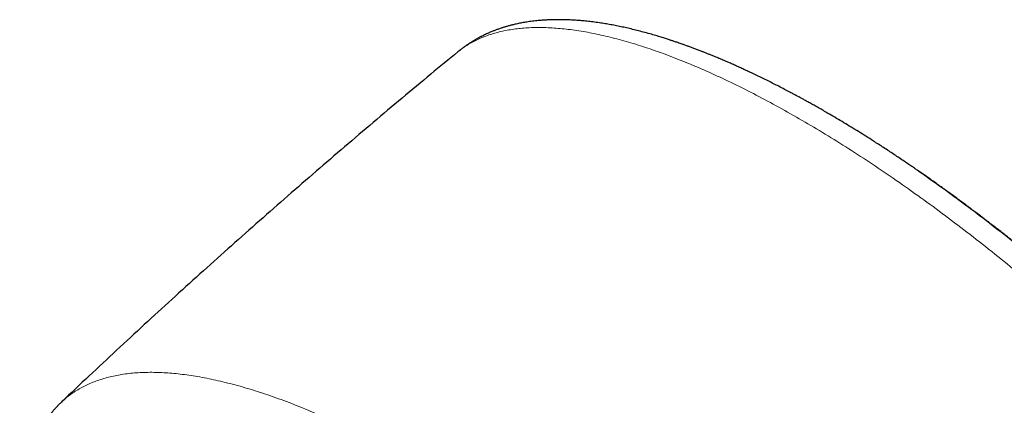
# Model space of a CAD drawing. Header units: millimetres. Extents: x 8 to 969, y 12 to 960.
# Tile 331 of 349: x 759 to 803, y 523 to 540. Entities that reach past the tile are written whole.
import ezdxf

# ---------------------------------------------------------------- set-up
doc = ezdxf.new("R2010")
doc.units = ezdxf.units.MM

msp = doc.modelspace()

# ---------------------------------------------------------------- linework, layer by layer
at = {"color": 7, "linetype": 'Continuous', "lineweight": 30}
for p, q in [((778.446, 538.737), (778.436, 538.728)), ((760.768, 523.1), (760.772, 523.103))]:
    msp.add_line(p, q, dxfattribs=at)
for points, knots in [([(798.957, 533.432), (798.915, 533.462), (798.821, 533.526), (798.669, 533.631), (798.49, 533.752), (798.285, 533.891), (798.073, 534.033), (797.857, 534.176), (797.643, 534.318), (797.42, 534.464), (797.193, 534.61), (796.82, 534.85), (796.303, 535.175), (795.649, 535.575), (795.146, 535.873), (794.79, 536.08), (794.578, 536.202), (794.372, 536.318), (794.181, 536.426), (794.012, 536.519), (793.868, 536.599), (793.748, 536.664), (793.65, 536.717), (793.58, 536.755), (793.534, 536.78), (793.501, 536.798), (793.461, 536.819), (793.406, 536.849), (793.331, 536.889), (793.195, 536.961), (792.997, 537.065), (792.753, 537.191), (792.509, 537.316), (792.269, 537.436), (792.022, 537.558), (791.774, 537.679), (791.545, 537.787), (791.336, 537.886), (791.146, 537.974), (790.957, 538.06), (790.772, 538.143), (790.6, 538.219), (790.448, 538.285), (790.32, 538.34), (790.219, 538.384), (790.139, 538.417), (790.07, 538.446), (789.994, 538.478), (789.903, 538.516), (789.796, 538.56), (789.673, 538.61), (789.543, 538.662), (789.411, 538.715), (789.271, 538.769), (789.123, 538.826), (788.968, 538.885), (788.818, 538.94), (788.673, 538.994), (788.535, 539.043), (788.409, 539.088), (788.299, 539.126), (788.206, 539.158), (788.126, 539.185), (788.059, 539.208), (787.999, 539.228), (787.938, 539.248), (787.867, 539.271), (787.785, 539.298), (787.695, 539.326), (787.601, 539.356), (787.455, 539.402), (787.256, 539.462), (786.99, 539.539), (786.713, 539.615), (786.432, 539.688), (786.162, 539.754), (785.901, 539.814), (785.644, 539.869), (785.43, 539.912), (785.258, 539.944), (785.129, 539.967), (785.004, 539.988), (784.878, 540.008), (784.748, 540.028), (784.609, 540.048), (784.468, 540.066), (784.328, 540.084), (784.196, 540.098), (784.073, 540.111), (783.957, 540.122), (783.849, 540.131), (783.741, 540.139), (783.629, 540.147), (783.508, 540.154), (783.38, 540.16), (783.247, 540.164), (783.114, 540.167), (782.984, 540.169), (782.858, 540.169), (782.736, 540.167), (782.624, 540.165), (782.524, 540.161), (782.432, 540.157), (782.345, 540.152), (782.251, 540.146), (782.145, 540.138), (782.023, 540.128), (781.895, 540.115), (781.765, 540.099), (781.638, 540.082), (781.519, 540.065), (781.407, 540.046), (781.3, 540.027), (781.196, 540.007), (781.093, 539.986), (781, 539.965), (780.917, 539.946), (780.842, 539.927), (780.767, 539.908), (780.697, 539.889), (780.633, 539.871), (780.577, 539.854), (780.522, 539.838), (780.466, 539.821), (780.402, 539.8), (780.332, 539.777), (780.257, 539.751), (780.185, 539.725), (780.119, 539.701), (780.057, 539.677), (779.992, 539.651), (779.921, 539.622), (779.841, 539.588), (779.756, 539.551), (779.671, 539.511), (779.591, 539.473), (779.525, 539.44), (779.468, 539.411), (779.411, 539.381), (779.35, 539.348), (779.289, 539.314), (779.235, 539.283), (779.186, 539.254), (779.139, 539.226), (779.086, 539.194), (779.027, 539.157), (778.967, 539.118), (778.909, 539.08), (778.856, 539.044), (778.806, 539.01), (778.755, 538.973), (778.699, 538.933), (778.642, 538.891), (778.585, 538.847), (778.518, 538.795), (778.468, 538.754), (778.44, 538.732)], [0, 0, 0, 0, 0.004713, 0.010488, 0.017328, 0.025237, 0.034217, 0.042025, 0.050494, 0.059455, 0.068421, 0.077359, 0.103804, 0.130014, 0.155989, 0.164665, 0.173314, 0.181915, 0.189842, 0.196799, 0.20269, 0.207647, 0.211668, 0.214755, 0.216294, 0.217426, 0.218899, 0.221189, 0.224295, 0.228158, 0.238123, 0.248926, 0.258466, 0.268576, 0.279047, 0.289491, 0.2999, 0.308053, 0.316184, 0.324293, 0.332379, 0.340212, 0.346659, 0.352228, 0.356918, 0.359987, 0.362647, 0.366057, 0.369964, 0.374685, 0.380219, 0.386197, 0.392064, 0.397814, 0.404965, 0.411926, 0.418699, 0.425282, 0.431671, 0.437551, 0.44246, 0.446754, 0.450432, 0.453494, 0.456075, 0.458717, 0.462005, 0.465924, 0.47015, 0.474558, 0.479148, 0.490685, 0.50273, 0.516938, 0.530489, 0.543596, 0.556409, 0.569092, 0.581933, 0.588688, 0.595244, 0.601598, 0.607902, 0.614678, 0.621836, 0.629472, 0.636927, 0.643887, 0.650465, 0.6566, 0.662382, 0.667966, 0.674055, 0.680613, 0.687699, 0.695074, 0.702702, 0.709729, 0.716959, 0.724017, 0.730433, 0.736206, 0.741335, 0.746242, 0.751308, 0.757753, 0.764909, 0.772787, 0.780674, 0.788227, 0.795473, 0.802142, 0.80867, 0.81506, 0.821314, 0.82786, 0.8323, 0.837008, 0.841908, 0.846441, 0.8505, 0.854082, 0.85725, 0.86092, 0.864904, 0.869541, 0.874643, 0.879416, 0.883768, 0.887729, 0.891468, 0.896671, 0.90184, 0.907527, 0.913668, 0.919187, 0.923754, 0.927045, 0.930933, 0.935414, 0.939785, 0.94356, 0.946739, 0.949837, 0.953528, 0.957814, 0.962387, 0.966523, 0.97019, 0.97351, 0.977007, 0.981121, 0.985331, 0.98957, 0.994352, 1, 1, 1, 1]), ([(778.436, 538.729), (778.037, 538.4), (777.206, 537.716), (775.951, 536.668), (774.67, 535.588), (773.393, 534.5), (772.123, 533.407), (770.857, 532.306), (769.598, 531.199), (768.343, 530.086), (767.095, 528.966), (765.852, 527.84), (764.614, 526.708), (763.383, 525.569), (762.157, 524.423), (761.285, 523.602), (760.822, 523.16), (760.764, 523.105)], [0, 0, 0, 0, 0.065795, 0.136865, 0.207938, 0.279012, 0.350088, 0.421164, 0.492242, 0.56332, 0.634398, 0.705476, 0.776553, 0.847629, 0.918705, 0.98978, 1, 1, 1, 1]), ([(798.952, 533.437), (798.964, 533.428), (799.327, 533.183), (800.04, 532.673), (801.089, 531.907), (802.136, 531.111), (803.184, 530.288), (804.238, 529.433), (805.296, 528.546), (806.354, 527.63), (807.406, 526.69), (808.449, 525.729), (809.475, 524.755), (810.482, 523.77), (811.469, 522.776), (812.439, 521.769), (813.398, 520.745), (814.342, 519.704), (815.269, 518.65), (816.172, 517.591), (817.049, 516.528), (817.893, 515.47), (818.704, 514.419), (819.479, 513.377), (820.061, 512.572), (820.374, 512.118), (820.45, 512.007)], [0, 0, 0, 0, 0.001622, 0.046755, 0.091081, 0.135408, 0.179735, 0.224061, 0.269194, 0.314326, 0.359459, 0.404591, 0.449724, 0.494051, 0.538378, 0.582704, 0.627031, 0.672163, 0.717296, 0.762428, 0.807561, 0.852694, 0.89702, 0.941347, 0.985674, 1, 1, 1, 1]), ([(810.62, 523.641), (810.484, 523.776), (810.293, 523.966), (810.009, 524.244), (809.767, 524.481), (809.477, 524.761), (809.171, 525.055), (808.848, 525.362), (808.513, 525.677), (808.168, 525.998), (807.815, 526.324), (807.455, 526.652), (807.089, 526.982), (806.718, 527.313), (806.343, 527.644), (805.965, 527.975), (805.582, 528.305), (805.197, 528.633), (804.809, 528.96), (804.419, 529.285), (804.026, 529.609), (803.632, 529.929), (803.236, 530.247), (802.838, 530.563), (802.44, 530.875), (802.04, 531.184), (801.639, 531.49), (801.238, 531.793), (800.836, 532.091), (800.433, 532.387), (800.031, 532.678), (799.628, 532.965), (799.271, 533.216), (799.05, 533.369), (798.962, 533.43)], [0, 0, 0, 0, 0.036798, 0.051581, 0.076146, 0.101651, 0.129017, 0.157589, 0.187106, 0.217358, 0.248195, 0.279505, 0.311204, 0.343228, 0.375525, 0.408053, 0.440781, 0.473681, 0.50673, 0.539908, 0.573199, 0.606591, 0.64007, 0.673625, 0.707248, 0.74093, 0.774663, 0.808442, 0.84226, 0.876111, 0.909991, 0.943894, 0.977818, 1, 1, 1, 1]), ([(760.768, 523.108), (760.748, 523.088), (760.711, 523.053), (760.662, 523.005), (760.625, 522.968), (760.599, 522.941), (760.579, 522.92), (760.557, 522.897), (760.528, 522.867), (760.492, 522.828), (760.454, 522.786), (760.418, 522.746), (760.388, 522.712), (760.362, 522.681), (760.336, 522.651), (760.289, 522.595), (760.221, 522.512), (760.138, 522.405), (760.067, 522.308), (760.005, 522.221), (759.951, 522.141), (759.895, 522.055), (759.837, 521.962), (759.778, 521.865), (759.722, 521.766), (759.666, 521.663), (759.61, 521.556), (759.556, 521.445), (759.505, 521.336), (759.46, 521.234), (759.42, 521.137), (759.383, 521.047), (759.35, 520.96), (759.318, 520.87), (759.284, 520.774), (759.25, 520.669), (759.215, 520.557), (759.18, 520.433), (759.145, 520.303), (759.113, 520.17), (759.084, 520.041), (759.06, 519.925), (759.04, 519.82), (759.025, 519.732), (759.011, 519.647), (758.999, 519.57), (758.989, 519.498), (758.979, 519.428), (758.97, 519.351), (758.96, 519.264), (758.95, 519.167), (758.94, 519.063), (758.932, 518.955), (758.925, 518.847), (758.915, 518.673), (758.908, 518.436), (758.907, 518.137), (758.915, 517.845), (758.929, 517.556), (758.949, 517.295), (758.971, 517.064), (758.993, 516.864), (759.018, 516.662), (759.047, 516.455), (759.081, 516.235), (759.117, 516.025), (759.153, 515.829), (759.186, 515.656), (759.222, 515.482), (759.258, 515.312), (759.296, 515.144), (759.334, 514.982), (759.366, 514.848), (759.392, 514.746), (759.409, 514.677), (759.425, 514.617), (759.439, 514.564), (759.453, 514.508), (759.471, 514.442), (759.492, 514.363), (759.518, 514.27), (759.546, 514.168), (759.577, 514.058), (759.61, 513.946), (759.643, 513.834), (759.704, 513.631), (759.796, 513.338), (759.922, 512.958), (760.032, 512.641), (760.123, 512.388), (760.192, 512.201), (760.257, 512.028), (760.317, 511.872), (760.372, 511.732), (760.42, 511.61), (760.459, 511.512), (760.49, 511.434), (760.515, 511.373), (760.539, 511.313), (760.567, 511.246), (760.6, 511.165), (760.64, 511.069), (760.69, 510.95), (760.751, 510.806), (760.825, 510.634), (760.91, 510.441), (761.002, 510.233), (761.1, 510.018), (761.241, 509.711), (761.427, 509.317), (761.654, 508.85), (761.875, 508.411), (762.088, 507.999), (762.298, 507.6), (762.507, 507.214), (762.714, 506.839), (762.919, 506.474), (763.121, 506.122), (763.281, 505.847), (763.396, 505.652), (763.462, 505.54), (763.517, 505.447), (763.561, 505.374), (763.594, 505.319), (763.622, 505.271), (763.653, 505.221), (763.691, 505.158), (763.741, 505.075), (763.804, 504.971), (763.881, 504.845), (763.965, 504.709), (764.053, 504.565), (764.146, 504.417), (764.284, 504.196), (764.474, 503.895), (764.722, 503.509), (764.989, 503.1), (765.277, 502.667), (765.584, 502.211), (765.932, 501.705), (766.314, 501.159), (766.725, 500.584), (767.138, 500.017), (767.574, 499.43), (768.031, 498.825), (768.511, 498.203), (768.99, 497.593), (769.467, 496.997), (769.99, 496.356), (770.563, 495.665), (771.193, 494.923), (771.802, 494.22), (772.389, 493.555), (772.951, 492.93), (773.52, 492.308), (774.096, 491.689), (774.681, 491.072), (775.278, 490.452), (775.889, 489.828), (776.483, 489.234), (777.055, 488.669), (777.605, 488.136), (778.166, 487.599), (778.738, 487.061), (779.32, 486.521), (779.864, 486.025), (780.359, 485.58), (780.797, 485.192), (781.216, 484.824), (781.617, 484.476), (782, 484.148), (782.364, 483.839), (782.71, 483.549), (783.037, 483.277), (783.352, 483.017), (783.662, 482.764), (783.975, 482.511), (784.287, 482.261), (784.598, 482.014), (784.907, 481.77), (785.221, 481.526), (785.541, 481.279), (785.85, 481.043), (786.154, 480.813), (786.457, 480.586), (786.779, 480.347), (787.12, 480.096), (787.478, 479.836), (787.853, 479.567), (788.244, 479.29), (788.653, 479.005), (789.05, 478.732), (789.431, 478.473), (789.788, 478.234), (790.138, 478.003), (790.472, 477.785), (790.786, 477.583), (791.081, 477.395), (791.358, 477.222), (791.617, 477.06), (791.84, 476.924), (792.028, 476.809), (792.183, 476.715), (792.323, 476.631), (792.44, 476.561), (792.525, 476.511), (792.582, 476.477), (792.619, 476.455), (792.654, 476.434), (792.697, 476.409), (792.751, 476.378), (792.823, 476.335), (792.914, 476.282), (793.027, 476.216), (793.157, 476.141), (793.297, 476.061), (793.588, 475.895), (794.029, 475.648), (794.619, 475.329), (795.214, 475.016), (795.81, 474.715), (796.383, 474.436), (796.931, 474.179), (797.334, 473.998), (797.616, 473.874), (797.777, 473.805), (797.928, 473.74), (798.064, 473.683), (798.172, 473.638), (798.255, 473.603), (798.318, 473.578), (798.37, 473.556), (798.413, 473.539), (798.447, 473.525), (798.479, 473.512), (798.521, 473.495), (798.58, 473.471), (798.66, 473.439), (798.759, 473.4), (798.872, 473.356), (799.039, 473.291), (799.253, 473.211), (799.508, 473.117), (799.755, 473.029), (800.001, 472.943), (800.261, 472.856), (800.542, 472.765), (800.778, 472.692), (800.96, 472.637), (801.082, 472.601), (801.2, 472.567), (801.306, 472.538), (801.397, 472.512), (801.473, 472.492), (801.538, 472.474), (801.592, 472.46), (801.634, 472.449), (801.671, 472.439), (801.716, 472.427), (801.781, 472.411), (801.869, 472.389), (801.977, 472.362), (802.115, 472.329), (802.275, 472.292), (802.451, 472.252), (802.626, 472.216), (802.798, 472.181), (802.966, 472.149), (803.132, 472.119), (803.294, 472.092), (803.452, 472.067), (803.6, 472.045), (803.734, 472.026), (803.849, 472.012), (803.936, 472.001), (803.999, 471.994), (804.047, 471.988), (804.098, 471.983), (804.159, 471.976), (804.231, 471.969), (804.315, 471.961), (804.407, 471.953), (804.524, 471.944), (804.657, 471.935), (804.799, 471.927), (804.928, 471.921), (805.043, 471.917), (805.145, 471.914), (805.233, 471.913), (805.308, 471.912), (805.38, 471.912), (805.458, 471.912), (805.549, 471.914), (805.654, 471.916), (805.77, 471.92), (805.894, 471.926), (806.021, 471.933), (806.148, 471.942), (806.291, 471.955), (806.448, 471.972), (806.616, 471.993), (806.777, 472.017), (806.934, 472.043), (807.089, 472.073), (807.241, 472.105), (807.39, 472.14), (807.532, 472.177), (807.65, 472.21), (807.744, 472.238), (807.822, 472.263), (807.905, 472.29), (807.994, 472.32), (808.085, 472.353), (808.179, 472.389), (808.271, 472.425), (808.36, 472.462), (808.443, 472.499), (808.534, 472.54), (808.639, 472.591), (808.757, 472.65), (808.859, 472.705), (808.943, 472.752), (809.013, 472.793), (809.088, 472.838), (809.157, 472.881), (809.218, 472.92), (809.266, 472.952), (809.309, 472.981), (809.346, 473.006), (809.379, 473.029), (809.413, 473.054), (809.452, 473.081), (809.496, 473.114), (809.542, 473.148), (809.585, 473.182), (809.623, 473.211), (809.654, 473.236), (809.683, 473.26), (809.715, 473.286), (809.763, 473.325), (809.819, 473.373), (809.876, 473.424), (809.927, 473.469), (809.976, 473.514), (810.031, 473.566), (810.09, 473.623), (810.16, 473.693), (810.214, 473.75), (810.243, 473.78)], [0, 0, 0, 0, 0.001578, 0.002859, 0.003844, 0.004531, 0.004981, 0.005464, 0.006357, 0.007414, 0.008561, 0.009629, 0.010508, 0.011236, 0.012011, 0.012864, 0.015602, 0.018394, 0.021109, 0.02302, 0.024932, 0.027062, 0.029404, 0.031801, 0.034182, 0.03658, 0.039172, 0.041884, 0.044435, 0.04681, 0.049013, 0.051066, 0.052973, 0.054948, 0.057086, 0.059431, 0.061916, 0.064511, 0.067516, 0.070334, 0.072989, 0.075771, 0.077609, 0.079499, 0.081253, 0.082824, 0.084211, 0.085589, 0.087114, 0.088851, 0.090798, 0.092911, 0.095026, 0.097128, 0.099216, 0.105095, 0.110699, 0.116029, 0.121225, 0.126446, 0.129979, 0.133482, 0.136937, 0.140421, 0.144155, 0.148152, 0.150991, 0.153906, 0.156756, 0.159531, 0.162232, 0.164859, 0.167375, 0.168615, 0.169708, 0.170655, 0.171455, 0.172244, 0.173283, 0.174577, 0.175987, 0.177612, 0.179363, 0.181097, 0.182815, 0.184515, 0.190445, 0.196156, 0.201646, 0.204548, 0.207323, 0.209845, 0.212111, 0.21412, 0.215874, 0.217371, 0.218368, 0.219207, 0.21998, 0.220931, 0.222074, 0.223428, 0.225004, 0.22712, 0.229536, 0.232253, 0.235239, 0.238235, 0.241183, 0.247937, 0.254419, 0.260144, 0.26564, 0.27091, 0.275995, 0.280909, 0.285651, 0.290221, 0.29462, 0.296288, 0.29774, 0.298934, 0.29987, 0.300547, 0.301043, 0.301681, 0.302488, 0.303466, 0.304853, 0.306481, 0.308254, 0.310081, 0.311961, 0.313894, 0.318484, 0.323347, 0.328485, 0.333896, 0.339582, 0.345541, 0.352756, 0.359862, 0.366848, 0.373714, 0.381508, 0.389142, 0.396615, 0.403929, 0.411082, 0.420253, 0.429398, 0.438542, 0.446335, 0.454128, 0.46192, 0.469712, 0.477505, 0.485382, 0.493399, 0.501557, 0.508487, 0.515516, 0.522643, 0.529868, 0.537192, 0.5446, 0.550259, 0.555683, 0.560872, 0.565825, 0.570543, 0.575026, 0.579274, 0.583286, 0.587075, 0.590849, 0.594685, 0.598583, 0.602315, 0.606101, 0.609943, 0.61384, 0.617831, 0.6213, 0.625009, 0.628958, 0.633149, 0.637579, 0.642165, 0.646983, 0.652034, 0.657316, 0.66171, 0.666231, 0.67062, 0.674797, 0.678763, 0.682452, 0.685936, 0.689217, 0.692293, 0.694397, 0.696394, 0.698221, 0.699722, 0.70089, 0.701473, 0.701913, 0.702302, 0.702839, 0.703533, 0.704383, 0.70561, 0.707061, 0.708737, 0.710606, 0.712503, 0.72003, 0.727787, 0.735665, 0.743647, 0.751669, 0.75887, 0.766099, 0.768376, 0.770657, 0.772834, 0.774749, 0.776399, 0.777416, 0.778298, 0.779045, 0.779657, 0.780133, 0.7805, 0.781031, 0.781889, 0.783035, 0.784469, 0.786161, 0.78788, 0.791709, 0.795431, 0.799046, 0.802609, 0.806347, 0.810684, 0.815259, 0.817121, 0.81902, 0.820894, 0.822571, 0.823939, 0.825131, 0.826146, 0.826984, 0.827646, 0.828143, 0.828716, 0.829785, 0.831176, 0.832891, 0.834929, 0.83774, 0.840612, 0.843453, 0.846263, 0.849042, 0.851791, 0.854509, 0.857197, 0.859782, 0.862074, 0.864062, 0.865746, 0.866596, 0.867349, 0.868215, 0.86928, 0.870545, 0.87201, 0.873675, 0.875463, 0.87825, 0.880814, 0.883155, 0.885273, 0.887156, 0.888767, 0.890142, 0.891368, 0.892803, 0.894523, 0.896502, 0.89874, 0.90118, 0.903645, 0.90612, 0.908606, 0.912103, 0.915503, 0.918737, 0.921943, 0.925185, 0.928383, 0.931547, 0.934661, 0.937563, 0.939195, 0.940865, 0.942691, 0.944673, 0.9468, 0.948854, 0.951073, 0.953073, 0.954944, 0.956825, 0.959453, 0.962357, 0.965166, 0.966721, 0.968376, 0.970202, 0.972199, 0.973525, 0.974732, 0.975799, 0.976726, 0.977515, 0.978299, 0.979271, 0.980432, 0.981636, 0.982801, 0.983778, 0.984565, 0.985208, 0.986012, 0.987039, 0.988912, 0.990411, 0.991563, 0.992814, 0.994249, 0.995919, 0.997832, 1, 1, 1, 1])]:
    msp.add_open_spline(points, degree=3, knots=knots, dxfattribs=at)
at = {"color": 252, "linetype": 'Continuous', "lineweight": 0}
for points, knots in [([(793.66, 535.752), (793.315, 535.948), (792.624, 536.341), (791.61, 536.878), (790.615, 537.375), (789.641, 537.828), (788.697, 538.234), (787.783, 538.593), (786.901, 538.906), (786.047, 539.173), (785.218, 539.397), (784.415, 539.576), (783.641, 539.707), (782.902, 539.791), (782.2, 539.826), (781.54, 539.813), (780.923, 539.753), (780.348, 539.646), (779.813, 539.493), (779.315, 539.295), (778.863, 539.043), (778.573, 538.855), (778.448, 538.739), (778.446, 538.737)], [0, 0, 0, 0, 0.050319, 0.100639, 0.150958, 0.201277, 0.251597, 0.301018, 0.350439, 0.39986, 0.44928, 0.4996, 0.549919, 0.600238, 0.650558, 0.700877, 0.750298, 0.799719, 0.84914, 0.898561, 0.94888, 0.9992, 1, 1, 1, 1]), ([(825.808, 491.511), (825.853, 491.564), (826.009, 491.744), (826.224, 492.096), (826.454, 492.564), (826.633, 493.074), (826.768, 493.624), (826.856, 494.217), (826.897, 494.853), (826.89, 495.531), (826.834, 496.247), (826.73, 496.998), (826.579, 497.78), (826.382, 498.589), (826.141, 499.423), (825.854, 500.287), (825.52, 501.183), (825.139, 502.11), (824.711, 503.067), (824.239, 504.048), (823.723, 505.049), (823.168, 506.063), (822.577, 507.087), (821.95, 508.12), (821.285, 509.166), (820.581, 510.228), (819.836, 511.306), (819.052, 512.397), (818.235, 513.492), (817.386, 514.59), (816.512, 515.683), (815.616, 516.767), (814.699, 517.841), (813.758, 518.909), (812.79, 519.976), (811.795, 521.04), (810.774, 522.098), (809.736, 523.142), (808.683, 524.17), (807.623, 525.174), (806.559, 526.153), (805.492, 527.104), (804.419, 528.033), (803.334, 528.942), (802.239, 529.83), (801.138, 530.695), (800.037, 531.529), (798.941, 532.33), (797.856, 533.093), (796.786, 533.817), (795.731, 534.501), (794.687, 535.151), (794.003, 535.552), (793.66, 535.752)], [0, 0, 0, 0, 0.0083, 0.028306, 0.047954, 0.067602, 0.087251, 0.106899, 0.126904, 0.14691, 0.166915, 0.186921, 0.206926, 0.226574, 0.246223, 0.265871, 0.285519, 0.305525, 0.32553, 0.345536, 0.365541, 0.385546, 0.405195, 0.424843, 0.444491, 0.464139, 0.484145, 0.50415, 0.524156, 0.544161, 0.564166, 0.583815, 0.603463, 0.623111, 0.64276, 0.662765, 0.68277, 0.702776, 0.722781, 0.742787, 0.762435, 0.782083, 0.801732, 0.82138, 0.841385, 0.861391, 0.881396, 0.901402, 0.921407, 0.941055, 0.960704, 0.980352, 1, 1, 1, 1]), ([(760.772, 523.103), (760.852, 523.179), (761.056, 523.374), (761.436, 523.635), (761.909, 523.893), (762.431, 524.102), (763.001, 524.263), (763.614, 524.374), (764.269, 524.434), (764.961, 524.444), (765.687, 524.405), (766.446, 524.317), (767.241, 524.181), (768.074, 523.995), (768.946, 523.76), (769.854, 523.474), (770.793, 523.139), (771.76, 522.757), (772.747, 522.329), (773.753, 521.86), (774.774, 521.348), (775.815, 520.797), (776.523, 520.394), (776.877, 520.192)], [0, 0, 0, 0, 0.030738, 0.078765, 0.126791, 0.175691, 0.22459, 0.27349, 0.32239, 0.371289, 0.419316, 0.467342, 0.515369, 0.563395, 0.612295, 0.661195, 0.710094, 0.758994, 0.807894, 0.85592, 0.903947, 0.951973, 1, 1, 1, 1])]:
    msp.add_open_spline(points, degree=3, knots=knots, dxfattribs=at)

doc.saveas('drawing.dxf')
